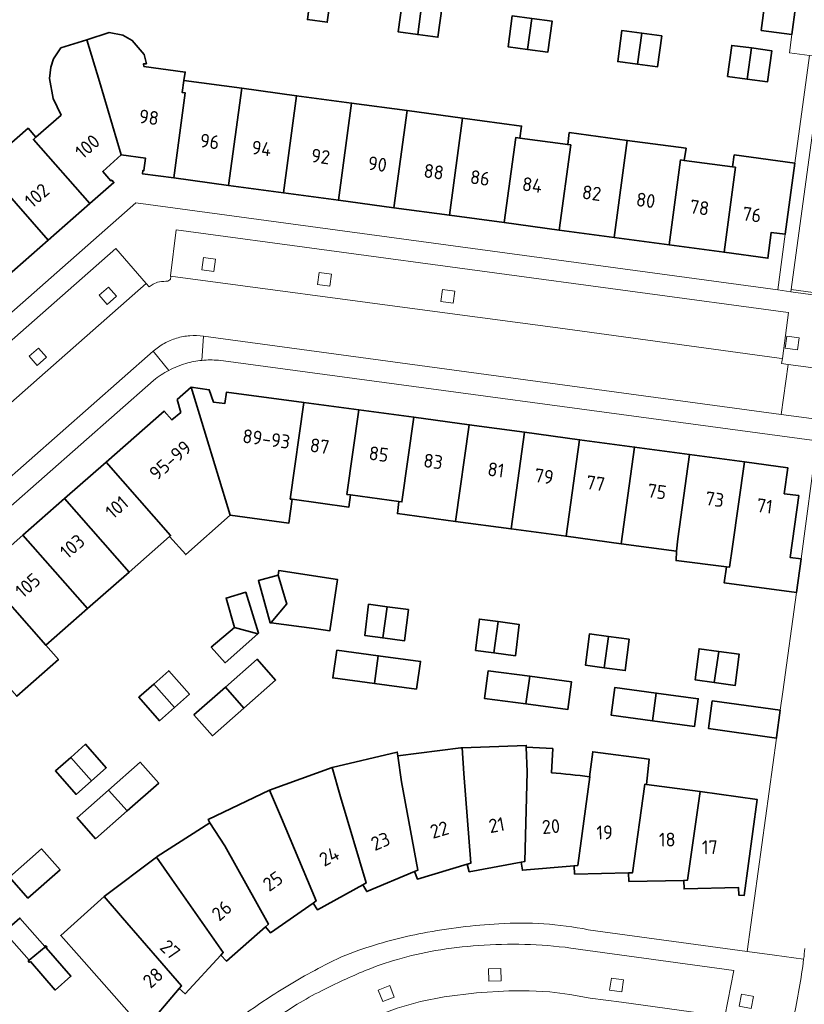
# Model space of a CAD drawing. Extents: x 150256 to 156914, y 461459 to 469481.
# Tile 553 of 656: x 154468 to 154545, y 467740 to 467836. Entities that reach past the tile are written whole.
import ezdxf
from ezdxf.enums import TextEntityAlignment as Align

# ---------------------------------------------------------------- set-up
doc = ezdxf.new("R2010")
doc.units = 0
doc.header["$LTSCALE"] = 0.75
for name, color, linetype, lineweight in [('B-RO-GR-GROENVOORZIENING-GV', 251, 'CONTINUOUS', 18), ('B-RO-IE-TERREINAFSCHEIDING_KUNSTMATIG_MUUR-G', 251, 'IE-TERREINAFSCHEIDING-KUNSTMATIG-DICHT', 18), ('B-RO-OG-BEBOUWING-GV', 6, 'CONTINUOUS', 35), ('B-RO-OG-BEBOUWING-T18', 1, 'CONTINUOUS', 18), ('B-RO-VH-VERHARDING_BETONSTRAATSTEEN-GV', 251, 'CONTINUOUS', 18), ('B-RO-VH-VERHARDING_TEGEL-GV', 251, 'CONTINUOUS', 18)]:
    doc.layers.add(name, color=color, linetype=linetype, lineweight=lineweight)
doc.styles.add('NLCS-ISO-M200-T18', font='NLCS-ISO.ttf', dxfattribs={"height": 360})
doc.linetypes.add('IE-TERREINAFSCHEIDING-KUNSTMATIG-DICHT', pattern='A,8,-1,[82,NLCS.SHX,S=0.75,R=90,X=0,Y=0],-1', length=10)

msp = doc.modelspace()

# ---------------------------------------------------------------- linework, layer by layer
at = {"layer": 'B-RO-GR-GROENVOORZIENING-GV'}
for points in [[(154485.952, 467811.407), (154487.141, 467811.245), (154487.301, 467812.436), (154486.113, 467812.595)], [(154485.952, 467811.407), (154487.141, 467811.245), (154487.301, 467812.436), (154486.113, 467812.595)], [(154497.243, 467809.95), (154498.432, 467809.788), (154498.592, 467810.979), (154497.403, 467811.138)], [(154497.243, 467809.95), (154498.432, 467809.788), (154498.592, 467810.979), (154497.403, 467811.138)], [(154475.951, 467808.924), (154476.74, 467808.021), (154477.644, 467808.813), (154476.853, 467809.714)], [(154475.951, 467808.924), (154476.74, 467808.021), (154477.644, 467808.813), (154476.853, 467809.714)], [(154509.25, 467808.295), (154510.439, 467808.134), (154510.599, 467809.325), (154509.41, 467809.484)], [(154509.25, 467808.295), (154510.439, 467808.134), (154510.599, 467809.325), (154509.41, 467809.484)], [(154542.797, 467803.748), (154543.986, 467803.586), (154544.147, 467804.778), (154542.958, 467804.936)], [(154542.797, 467803.748), (154543.986, 467803.586), (154544.147, 467804.778), (154542.958, 467804.936)], [(154469.132, 467802.986), (154469.921, 467802.083), (154470.825, 467802.875), (154470.034, 467803.776)], [(154469.132, 467802.986), (154469.921, 467802.083), (154470.825, 467802.875), (154470.034, 467803.776)], [(154515.128, 467742.115), (154515.101, 467743.315), (154513.9, 467743.286), (154513.929, 467742.088)], [(154515.128, 467742.115), (154515.101, 467743.315), (154513.9, 467743.286), (154513.929, 467742.088)], [(154526.874, 467741.032), (154527.049, 467742.219), (154525.86, 467742.393), (154525.688, 467741.206)], [(154526.874, 467741.032), (154527.049, 467742.219), (154525.86, 467742.393), (154525.688, 467741.206)], [(154504.712, 467740.542), (154504.266, 467741.656), (154503.151, 467741.208), (154503.599, 467740.096)], [(154504.712, 467740.542), (154504.266, 467741.656), (154503.151, 467741.208), (154503.599, 467740.096)], [(154539.464, 467739.412), (154539.711, 467740.586), (154539.605, 467740.608), (154538.535, 467740.832), (154538.291, 467739.658), (154538.298, 467739.657)], [(154539.464, 467739.412), (154539.711, 467740.586), (154539.605, 467740.608), (154538.535, 467740.832), (154538.291, 467739.658), (154538.298, 467739.657)]]:
    msp.add_lwpolyline(points, close=True, dxfattribs=at)
at = {"layer": 'B-RO-IE-TERREINAFSCHEIDING_KUNSTMATIG_MUUR-G'}
for points in [[(154577.988, 467797.167), (154576.389, 467804.775), (154575.349, 467804.916), (154543.355, 467809.245)], [(154577.988, 467797.167), (154576.389, 467804.775), (154575.349, 467804.916), (154543.355, 467809.245)], [(154600.493, 467794.378), (154578.163, 467797.401), (154576.573, 467804.972), (154543.384, 467809.463)], [(154600.493, 467794.378), (154578.163, 467797.401), (154576.573, 467804.972), (154543.384, 467809.463)]]:
    msp.add_lwpolyline(points, dxfattribs=at)
at = {"layer": 'B-RO-OG-BEBOUWING-GV'}
for points in [[(154496.651, 467838.797), (154496.248, 467835.774), (154498.182, 467835.512), (154498.59, 467838.535)], [(154496.651, 467838.797), (154496.248, 467835.774), (154498.182, 467835.512), (154498.59, 467838.535)], [(154506.991, 467834.322), (154507.399, 467837.345), (154505.497, 467837.602), (154505.089, 467834.579)], [(154506.991, 467834.322), (154507.399, 467837.345), (154505.497, 467837.602), (154505.089, 467834.579)], [(154507.399, 467837.345), (154506.991, 467834.322), (154508.964, 467834.056), (154509.372, 467837.079)], [(154507.399, 467837.345), (154506.991, 467834.322), (154508.964, 467834.056), (154509.372, 467837.079)], [(154543.784, 467837.002), (154540.801, 467837.404), (154540.451, 467834.727), (154543.434, 467834.325)], [(154543.784, 467837.002), (154540.801, 467837.404), (154540.451, 467834.727), (154543.434, 467834.325)], [(154518.114, 467835.898), (154516.2, 467836.157), (154515.792, 467833.134), (154517.698, 467832.876)], [(154518.114, 467835.898), (154516.2, 467836.157), (154515.792, 467833.134), (154517.698, 467832.876)], [(154517.698, 467832.876), (154519.676, 467832.609), (154520.084, 467835.632), (154518.114, 467835.898)], [(154517.698, 467832.876), (154519.676, 467832.609), (154520.084, 467835.632), (154518.114, 467835.898)], [(154483.217, 467820.343), (154484.337, 467828.635), (154484.028, 467828.676), (154484.215, 467829.839), (154484.341, 467830.666), (154480.314, 467831.207), (154480.287, 467831.477), (154480.557, 467831.477), (154480.341, 467832.369), (154479.179, 467833.748), (154478.26, 467834.261), (154476.936, 467834.505), (154474.768, 467833.82), (154475.976, 467829.754), (154478.113, 467822.585), (154480.479, 467822.265), (154480.316, 467821.057), (154480.207, 467821.072), (154480.164, 467820.755)], [(154483.217, 467820.343), (154484.337, 467828.635), (154484.028, 467828.676), (154484.215, 467829.839), (154484.341, 467830.666), (154480.314, 467831.207), (154480.287, 467831.477), (154480.557, 467831.477), (154480.341, 467832.369), (154479.179, 467833.748), (154478.26, 467834.261), (154476.936, 467834.505), (154474.768, 467833.82), (154475.976, 467829.754), (154478.113, 467822.585), (154480.479, 467822.265), (154480.316, 467821.057), (154480.207, 467821.072), (154480.164, 467820.755)], [(154528.816, 467834.452), (154526.882, 467834.714), (154526.474, 467831.691), (154528.408, 467831.43)], [(154528.816, 467834.452), (154526.882, 467834.714), (154526.474, 467831.691), (154528.408, 467831.43)], [(154528.408, 467831.43), (154530.349, 467831.167), (154530.757, 467834.19), (154528.816, 467834.452)], [(154528.408, 467831.43), (154530.349, 467831.167), (154530.757, 467834.19), (154528.816, 467834.452)], [(154478.113, 467822.585), (154475.976, 467829.754), (154474.768, 467833.82), (154472.233, 467833.019), (154471.503, 467831.938), (154471.26, 467831.155), (154471.124, 467830.047), (154471.475, 467828.073), (154472.253, 467826.48), (154469.793, 467824.317), (154469.557, 467824.109), (154475.058, 467817.843), (154477.399, 467819.899), (154477.187, 467820.138), (154477.105, 467820.066), (154476.307, 467820.966)], [(154478.113, 467822.585), (154475.976, 467829.754), (154474.768, 467833.82), (154472.233, 467833.019), (154471.503, 467831.938), (154471.26, 467831.155), (154471.124, 467830.047), (154471.475, 467828.073), (154472.253, 467826.48), (154469.793, 467824.317), (154469.557, 467824.109), (154475.058, 467817.843), (154477.399, 467819.899), (154477.187, 467820.138), (154477.105, 467820.066), (154476.307, 467820.966)], [(154539.089, 467829.987), (154539.498, 467833.015), (154537.585, 467833.268), (154537.177, 467830.245)], [(154539.089, 467829.987), (154539.498, 467833.015), (154537.585, 467833.268), (154537.177, 467830.245)], [(154539.498, 467833.015), (154539.089, 467829.987), (154541.071, 467829.719), (154541.479, 467832.742)], [(154539.498, 467833.015), (154539.089, 467829.987), (154541.071, 467829.719), (154541.479, 467832.742)], [(154483.217, 467820.343), (154488.568, 467819.62), (154489.845, 467829.079), (154484.215, 467829.839), (154484.028, 467828.676), (154484.337, 467828.635)], [(154483.217, 467820.343), (154488.568, 467819.62), (154489.845, 467829.079), (154484.215, 467829.839), (154484.028, 467828.676), (154484.337, 467828.635)], [(154493.919, 467818.898), (154495.196, 467828.357), (154489.845, 467829.079), (154488.568, 467819.62)], [(154493.919, 467818.898), (154495.196, 467828.357), (154489.845, 467829.079), (154488.568, 467819.62)], [(154499.271, 467818.175), (154500.548, 467827.635), (154495.196, 467828.357), (154493.919, 467818.898)], [(154499.271, 467818.175), (154500.548, 467827.635), (154495.196, 467828.357), (154493.919, 467818.898)], [(154505.949, 467826.906), (154500.548, 467827.635), (154499.271, 467818.175), (154504.672, 467817.446)], [(154505.949, 467826.906), (154500.548, 467827.635), (154499.271, 467818.175), (154504.672, 467817.446)], [(154510.073, 467816.716), (154511.35, 467826.177), (154505.949, 467826.906), (154504.672, 467817.446)], [(154510.073, 467816.716), (154511.35, 467826.177), (154505.949, 467826.906), (154504.672, 467817.446)], [(154511.35, 467826.177), (154510.073, 467816.716), (154515.424, 467815.994), (154516.543, 467824.278), (154516.946, 467824.224), (154517.112, 467825.4)], [(154511.35, 467826.177), (154510.073, 467816.716), (154515.424, 467815.994), (154516.543, 467824.278), (154516.946, 467824.224), (154517.112, 467825.4)], [(154471.001, 467814.279), (154475.058, 467817.843), (154469.557, 467824.109), (154469.793, 467824.317), (154469.037, 467825.185), (154464.733, 467821.418)], [(154471.001, 467814.279), (154475.058, 467817.843), (154469.557, 467824.109), (154469.793, 467824.317), (154469.037, 467825.185), (154464.733, 467821.418)], [(154520.776, 467815.271), (154521.896, 467823.563), (154521.614, 467823.6), (154516.946, 467824.224), (154516.543, 467824.278), (154515.424, 467815.994)], [(154520.776, 467815.271), (154521.896, 467823.563), (154521.614, 467823.6), (154516.946, 467824.224), (154516.543, 467824.278), (154515.424, 467815.994)], [(154526.127, 467814.548), (154527.405, 467824.005), (154521.761, 467824.766), (154521.614, 467823.6), (154521.896, 467823.563), (154520.776, 467815.271)], [(154526.127, 467814.548), (154527.405, 467824.005), (154521.761, 467824.766), (154521.614, 467823.6), (154521.896, 467823.563), (154520.776, 467815.271)], [(154531.479, 467813.826), (154532.596, 467822.102), (154532.95, 467822.055), (154533.131, 467823.234), (154527.405, 467824.005), (154526.127, 467814.548)], [(154531.479, 467813.826), (154532.596, 467822.102), (154532.95, 467822.055), (154533.131, 467823.234), (154527.405, 467824.005), (154526.127, 467814.548)], [(154537.658, 467821.434), (154537.949, 467821.396), (154536.83, 467813.103), (154541.11, 467812.525), (154541.418, 467815.031), (154542.798, 467814.863), (154543.74, 467821.786), (154543.734, 467821.787), (154537.824, 467822.595)], [(154537.658, 467821.434), (154537.949, 467821.396), (154536.83, 467813.103), (154541.11, 467812.525), (154541.418, 467815.031), (154542.798, 467814.863), (154543.74, 467821.786), (154543.734, 467821.787), (154537.824, 467822.595)], [(154471.001, 467814.279), (154464.733, 467821.418), (154460.432, 467817.655), (154461.199, 467816.772), (154461.44, 467816.984), (154466.943, 467810.715)], [(154471.001, 467814.279), (154464.733, 467821.418), (154460.432, 467817.655), (154461.199, 467816.772), (154461.44, 467816.984), (154466.943, 467810.715)], [(154531.479, 467813.826), (154536.83, 467813.103), (154537.949, 467821.396), (154537.658, 467821.434), (154532.95, 467822.055), (154532.596, 467822.102)], [(154531.479, 467813.826), (154536.83, 467813.103), (154537.949, 467821.396), (154537.658, 467821.434), (154532.95, 467822.055), (154532.596, 467822.102)], [(154488.705, 467787.477), (154484.915, 467799.948), (154483.556, 467798.754), (154483.913, 467797.502), (154483.052, 467796.767), (154482.286, 467797.638), (154476.629, 467792.666), (154482.918, 467785.503), (154482.806, 467785.404), (154484.39, 467783.652)], [(154488.705, 467787.477), (154484.915, 467799.948), (154483.556, 467798.754), (154483.913, 467797.502), (154483.052, 467796.767), (154482.286, 467797.638), (154476.629, 467792.666), (154482.918, 467785.503), (154482.806, 467785.404), (154484.39, 467783.652)], [(154495.897, 467798.467), (154488.364, 467799.483), (154488.214, 467798.373), (154487.092, 467798.51), (154486.679, 467799.71), (154484.915, 467799.948), (154488.705, 467787.477), (154494.428, 467786.695), (154494.746, 467789.034), (154494.578, 467789.057)], [(154495.897, 467798.467), (154488.364, 467799.483), (154488.214, 467798.373), (154487.092, 467798.51), (154486.679, 467799.71), (154484.915, 467799.948), (154488.705, 467787.477), (154494.428, 467786.695), (154494.746, 467789.034), (154494.578, 467789.057)], [(154500.448, 467789.465), (154500.091, 467789.514), (154501.238, 467797.747), (154495.897, 467798.467), (154494.578, 467789.057), (154494.746, 467789.034), (154500.281, 467788.271)], [(154500.448, 467789.465), (154500.091, 467789.514), (154501.238, 467797.747), (154495.897, 467798.467), (154494.578, 467789.057), (154494.746, 467789.034), (154500.281, 467788.271)], [(154506.603, 467797.024), (154501.238, 467797.747), (154500.091, 467789.514), (154500.448, 467789.465), (154505.156, 467788.82), (154505.446, 467788.78)], [(154506.603, 467797.024), (154501.238, 467797.747), (154500.091, 467789.514), (154500.448, 467789.465), (154505.156, 467788.82), (154505.446, 467788.78)], [(154510.684, 467786.883), (154512.004, 467796.295), (154506.603, 467797.024), (154505.446, 467788.78), (154505.156, 467788.82), (154505.018, 467787.649)], [(154510.684, 467786.883), (154512.004, 467796.295), (154506.603, 467797.024), (154505.446, 467788.78), (154505.156, 467788.82), (154505.018, 467787.649)], [(154510.684, 467786.883), (154516.086, 467786.153), (154517.406, 467795.567), (154512.004, 467796.295)], [(154510.684, 467786.883), (154516.086, 467786.153), (154517.406, 467795.567), (154512.004, 467796.295)], [(154517.406, 467795.567), (154516.086, 467786.153), (154521.437, 467785.43), (154522.757, 467794.845)], [(154517.406, 467795.567), (154516.086, 467786.153), (154521.437, 467785.43), (154522.757, 467794.845)], [(154522.757, 467794.845), (154521.437, 467785.43), (154526.814, 467784.703), (154528.114, 467794.123)], [(154522.757, 467794.845), (154521.437, 467785.43), (154526.814, 467784.703), (154528.114, 467794.123)], [(154528.114, 467794.123), (154526.814, 467784.703), (154532.216, 467783.972), (154532.319, 467785.169), (154533.463, 467793.402)], [(154528.114, 467794.123), (154526.814, 467784.703), (154532.216, 467783.972), (154532.319, 467785.169), (154533.463, 467793.402)], [(154482.806, 467785.404), (154482.918, 467785.503), (154476.629, 467792.666), (154472.573, 467789.101), (154478.872, 467781.946)], [(154482.806, 467785.404), (154482.918, 467785.503), (154476.629, 467792.666), (154472.573, 467789.101), (154478.872, 467781.946)], [(154537.06, 467782.472), (154537.381, 467782.432), (154537.656, 467784.445), (154538.811, 467792.681), (154533.463, 467793.402), (154532.319, 467785.169), (154532.216, 467783.972), (154532.16, 467783.072)], [(154537.06, 467782.472), (154537.381, 467782.432), (154537.656, 467784.445), (154538.811, 467792.681), (154533.463, 467793.402), (154532.319, 467785.169), (154532.216, 467783.972), (154532.16, 467783.072)], [(154538.811, 467792.681), (154537.656, 467784.445), (154537.381, 467782.432), (154537.06, 467782.472), (154536.846, 467780.895), (154543.882, 467779.942), (154544.343, 467783.229), (154543.264, 467783.381), (154544.107, 467789.392), (154542.7, 467789.583), (154543.042, 467792.11)], [(154538.811, 467792.681), (154537.656, 467784.445), (154537.381, 467782.432), (154537.06, 467782.472), (154536.846, 467780.895), (154543.882, 467779.942), (154544.343, 467783.229), (154543.264, 467783.381), (154544.107, 467789.392), (154542.7, 467789.583), (154543.042, 467792.11)], [(154468.517, 467785.536), (154474.817, 467778.381), (154478.872, 467781.946), (154472.573, 467789.101)], [(154468.517, 467785.536), (154474.817, 467778.381), (154478.872, 467781.946), (154472.573, 467789.101)], [(154474.817, 467778.381), (154468.517, 467785.536), (154464.461, 467781.971), (154470.761, 467774.816)], [(154474.817, 467778.381), (154468.517, 467785.536), (154464.461, 467781.971), (154470.761, 467774.816)], [(154494.246, 467778.84), (154492.706, 467777.02), (154492.714, 467776.987), (154496.888, 467776.44), (154498.42, 467776.212), (154499.166, 467781.235), (154493.453, 467782.084), (154493.388, 467781.65), (154494.125, 467779.24)], [(154494.246, 467778.84), (154492.706, 467777.02), (154492.714, 467776.987), (154496.888, 467776.44), (154498.42, 467776.212), (154499.166, 467781.235), (154493.453, 467782.084), (154493.388, 467781.65), (154494.125, 467779.24)], [(154470.761, 467774.816), (154464.461, 467781.971), (154460.406, 467778.407), (154466.704, 467771.25), (154467.934, 467769.852), (154471.989, 467773.422)], [(154470.761, 467774.816), (154464.461, 467781.971), (154460.406, 467778.407), (154466.704, 467771.25), (154467.934, 467769.852), (154471.989, 467773.422)], [(154492.714, 467776.987), (154492.706, 467777.02), (154494.246, 467778.84), (154494.125, 467779.24), (154493.388, 467781.65), (154491.465, 467781.117), (154492.632, 467776.998)], [(154492.714, 467776.987), (154492.706, 467777.02), (154494.246, 467778.84), (154494.125, 467779.24), (154493.388, 467781.65), (154491.465, 467781.117), (154492.632, 467776.998)], [(154491.408, 467775.929), (154491.482, 467775.994), (154490.242, 467779.983), (154488.317, 467779.409), (154489.151, 467776.534)], [(154491.408, 467775.929), (154491.482, 467775.994), (154490.242, 467779.983), (154488.317, 467779.409), (154489.151, 467776.534)], [(154503.586, 467775.537), (154504.013, 467778.574), (154502.201, 467778.818), (154501.827, 467775.774)], [(154503.586, 467775.537), (154504.013, 467778.574), (154502.201, 467778.818), (154501.827, 467775.774)], [(154504.013, 467778.574), (154503.586, 467775.537), (154505.712, 467775.25), (154506.086, 467778.294)], [(154504.013, 467778.574), (154503.586, 467775.537), (154505.712, 467775.25), (154506.086, 467778.294)], [(154514.819, 467777.116), (154513.004, 467777.361), (154512.63, 467774.316), (154514.393, 467774.078)], [(154514.819, 467777.116), (154513.004, 467777.361), (154512.63, 467774.316), (154514.393, 467774.078)], [(154489.151, 467776.534), (154486.871, 467774.622), (154488.224, 467773.105), (154491.408, 467775.929)], [(154489.151, 467776.534), (154486.871, 467774.622), (154488.224, 467773.105), (154491.408, 467775.929)], [(154514.393, 467774.078), (154516.515, 467773.792), (154516.889, 467776.837), (154514.819, 467777.116)], [(154514.393, 467774.078), (154516.515, 467773.792), (154516.889, 467776.837), (154514.819, 467777.116)], [(154525.567, 467775.666), (154523.718, 467775.916), (154523.344, 467772.871), (154525.147, 467772.628)], [(154525.567, 467775.666), (154523.718, 467775.916), (154523.344, 467772.871), (154525.147, 467772.628)], [(154525.567, 467775.666), (154525.147, 467772.628), (154527.209, 467772.35), (154527.583, 467775.394)], [(154525.567, 467775.666), (154525.147, 467772.628), (154527.209, 467772.35), (154527.583, 467775.394)], [(154536.324, 467774.216), (154534.402, 467774.474), (154534.028, 467771.43), (154535.874, 467771.181)], [(154536.324, 467774.216), (154534.402, 467774.474), (154534.028, 467771.43), (154535.874, 467771.181)], [(154488.255, 467770.727), (154490.051, 467768.697), (154493.144, 467771.423), (154491.352, 467773.456)], [(154488.255, 467770.727), (154490.051, 467768.697), (154493.144, 467771.423), (154491.352, 467773.456)], [(154502.777, 467771.088), (154503.149, 467773.796), (154499.112, 467774.336), (154498.716, 467771.634)], [(154502.777, 467771.088), (154503.149, 467773.796), (154499.112, 467774.336), (154498.716, 467771.634)], [(154502.777, 467771.088), (154506.87, 467770.544), (154507.266, 467773.246), (154503.149, 467773.796)], [(154502.777, 467771.088), (154506.87, 467770.544), (154507.266, 467773.246), (154503.149, 467773.796)], [(154535.874, 467771.181), (154537.917, 467770.905), (154538.291, 467773.949), (154536.324, 467774.216)], [(154535.874, 467771.181), (154537.917, 467770.905), (154538.291, 467773.949), (154536.324, 467774.216)], [(154481.28, 467771.04), (154483.294, 467768.753), (154484.756, 467770.044), (154482.739, 467772.328)], [(154481.28, 467771.04), (154483.294, 467768.753), (154484.756, 467770.044), (154482.739, 467772.328)], [(154517.904, 467771.796), (154513.87, 467772.336), (154513.492, 467769.642), (154517.533, 467769.101)], [(154517.904, 467771.796), (154513.87, 467772.336), (154513.492, 467769.642), (154517.533, 467769.101)], [(154517.904, 467771.796), (154517.533, 467769.101), (154521.61, 467768.555), (154521.988, 467771.25)], [(154517.904, 467771.796), (154517.533, 467769.101), (154521.61, 467768.555), (154521.988, 467771.25)], [(154481.28, 467771.04), (154479.816, 467769.747), (154481.832, 467767.463), (154483.294, 467768.753)], [(154481.28, 467771.04), (154479.816, 467769.747), (154481.832, 467767.463), (154483.294, 467768.753)], [(154488.255, 467770.727), (154485.193, 467768.03), (154486.985, 467765.997), (154490.051, 467768.697)], [(154488.255, 467770.727), (154485.193, 467768.03), (154486.985, 467765.997), (154490.051, 467768.697)], [(154529.875, 467767.464), (154530.236, 467770.15), (154526.191, 467770.694), (154525.829, 467768.008)], [(154529.875, 467767.464), (154530.236, 467770.15), (154526.191, 467770.694), (154525.829, 467768.008)], [(154530.236, 467770.15), (154529.875, 467767.464), (154533.966, 467766.913), (154534.328, 467769.599)], [(154530.236, 467770.15), (154529.875, 467767.464), (154533.966, 467766.913), (154534.328, 467769.599)], [(154542.314, 467768.499), (154535.679, 467769.392), (154535.327, 467766.689), (154541.948, 467765.769), (154541.955, 467765.818)], [(154542.314, 467768.499), (154535.679, 467769.392), (154535.327, 467766.689), (154541.948, 467765.769), (154541.955, 467765.818)], [(154475.195, 467761.603), (154476.649, 467762.887), (154474.636, 467765.176), (154473.181, 467763.892)], [(154475.195, 467761.603), (154476.649, 467762.887), (154474.636, 467765.176), (154473.181, 467763.892)], [(154511.806, 467753.472), (154512.151, 467753.575), (154511.497, 467762.323), (154511.311, 467764.815), (154511.184, 467764.81), (154505.048, 467764.027), (154505.414, 467761.507), (154507.005, 467752.913), (154506.673, 467752.773), (154506.958, 467752.026)], [(154511.806, 467753.472), (154512.151, 467753.575), (154511.497, 467762.323), (154511.311, 467764.815), (154511.184, 467764.81), (154505.048, 467764.027), (154505.414, 467761.507), (154507.005, 467752.913), (154506.673, 467752.773), (154506.958, 467752.026)], [(154517.059, 467753.677), (154517.413, 467753.743), (154517.646, 467762.488), (154517.562, 467764.89), (154517.562, 467765.052), (154511.311, 467764.815), (154511.497, 467762.323), (154512.151, 467753.575), (154511.806, 467753.472), (154512.017, 467752.74)], [(154517.059, 467753.677), (154517.413, 467753.743), (154517.646, 467762.488), (154517.562, 467764.89), (154517.562, 467765.052), (154511.311, 467764.815), (154511.497, 467762.323), (154512.151, 467753.575), (154511.806, 467753.472), (154512.017, 467752.74)], [(154473.181, 467763.892), (154471.69, 467762.576), (154473.703, 467760.286), (154475.195, 467761.603)], [(154473.181, 467763.892), (154471.69, 467762.576), (154473.703, 467760.286), (154475.195, 467761.603)], [(154506.673, 467752.773), (154507.005, 467752.913), (154505.414, 467761.507), (154505.048, 467764.027), (154504.994, 467764.406), (154498.643, 467762.893), (154499.469, 467760.052), (154501.972, 467751.662), (154501.657, 467751.488), (154502.018, 467750.809)], [(154506.673, 467752.773), (154507.005, 467752.913), (154505.414, 467761.507), (154505.048, 467764.027), (154504.994, 467764.406), (154498.643, 467762.893), (154499.469, 467760.052), (154501.972, 467751.662), (154501.657, 467751.488), (154502.018, 467750.809)], [(154529.263, 467761.258), (154529.535, 467763.73), (154524.049, 467764.433), (154523.726, 467762.004), (154523.77, 467761.999), (154522.589, 467753.367), (154522.23, 467753.336), (154522.266, 467752.521), (154527.54, 467752.627), (154527.9, 467752.634), (154529.131, 467761.275)], [(154529.263, 467761.258), (154529.535, 467763.73), (154524.049, 467764.433), (154523.726, 467762.004), (154523.77, 467761.999), (154522.589, 467753.367), (154522.23, 467753.336), (154522.266, 467752.521), (154527.54, 467752.627), (154527.9, 467752.634), (154529.131, 467761.275)], [(154478.669, 467758.669), (154481.756, 467761.385), (154479.966, 467763.419), (154476.873, 467760.698)], [(154478.669, 467758.669), (154481.756, 467761.385), (154479.966, 467763.419), (154476.873, 467760.698)], [(154496.8, 467749.698), (154497.226, 467749.046), (154501.657, 467751.488), (154501.972, 467751.662), (154499.469, 467760.052), (154498.643, 467762.893), (154492.561, 467760.705), (154493.704, 467757.968), (154497.094, 467749.905)], [(154496.8, 467749.698), (154497.226, 467749.046), (154501.657, 467751.488), (154501.972, 467751.662), (154499.469, 467760.052), (154498.643, 467762.893), (154492.561, 467760.705), (154493.704, 467757.968), (154497.094, 467749.905)], [(154532.911, 467751.908), (154533.271, 467751.914), (154534.492, 467760.552), (154529.263, 467761.258), (154529.131, 467761.275), (154527.9, 467752.634), (154527.54, 467752.627), (154527.569, 467751.813)], [(154532.911, 467751.908), (154533.271, 467751.914), (154534.492, 467760.552), (154529.263, 467761.258), (154529.131, 467761.275), (154527.9, 467752.634), (154527.54, 467752.627), (154527.569, 467751.813)], [(154476.873, 467760.698), (154473.81, 467758.003), (154475.6, 467755.969), (154478.669, 467758.669)], [(154476.873, 467760.698), (154473.81, 467758.003), (154475.6, 467755.969), (154478.669, 467758.669)], [(154486.75, 467757.517), (154488.207, 467755.286), (154492.439, 467747.631), (154492.169, 467747.393), (154492.66, 467746.782), (154496.8, 467749.698), (154497.094, 467749.905), (154493.704, 467757.968), (154492.561, 467760.705), (154486.588, 467757.841)], [(154486.75, 467757.517), (154488.207, 467755.286), (154492.439, 467747.631), (154492.169, 467747.393), (154492.66, 467746.782), (154496.8, 467749.698), (154497.094, 467749.905), (154493.704, 467757.968), (154492.561, 467760.705), (154486.588, 467757.841)], [(154534.492, 467760.552), (154533.271, 467751.914), (154532.911, 467751.908), (154532.941, 467751.08), (154538.256, 467751.196), (154538.28, 467750.456), (154538.801, 467750.448), (154540.054, 467759.802)], [(154534.492, 467760.552), (154533.271, 467751.914), (154532.911, 467751.908), (154532.941, 467751.08), (154538.256, 467751.196), (154538.28, 467750.456), (154538.801, 467750.448), (154540.054, 467759.802)], [(154492.169, 467747.393), (154492.439, 467747.631), (154488.207, 467755.286), (154486.75, 467757.517), (154481.614, 467754.248), (154481.527, 467754.182), (154483.032, 467752.034), (154488.045, 467744.879), (154487.802, 467744.614), (154488.363, 467744.042)], [(154492.169, 467747.393), (154492.439, 467747.631), (154488.207, 467755.286), (154486.75, 467757.517), (154481.614, 467754.248), (154481.527, 467754.182), (154483.032, 467752.034), (154488.045, 467744.879), (154487.802, 467744.614), (154488.363, 467744.042)], [(154467.209, 467752.21), (154469.008, 467750.183), (154472.151, 467752.937), (154470.352, 467754.964)], [(154467.209, 467752.21), (154469.008, 467750.183), (154472.151, 467752.937), (154470.352, 467754.964)], [(154487.802, 467744.614), (154488.045, 467744.879), (154483.032, 467752.034), (154481.527, 467754.182), (154476.451, 467750.33), (154478.234, 467748.248), (154483.975, 467741.635), (154483.743, 467741.36), (154484.351, 467740.854)], [(154487.802, 467744.614), (154488.045, 467744.879), (154483.032, 467752.034), (154481.527, 467754.182), (154476.451, 467750.33), (154478.234, 467748.248), (154483.975, 467741.635), (154483.743, 467741.36), (154484.351, 467740.854)], [(154476.451, 467750.33), (154472.207, 467746.546), (154474.006, 467744.513), (154480.351, 467737.346), (154483.743, 467741.36), (154483.975, 467741.635), (154478.234, 467748.248)], [(154476.451, 467750.33), (154472.207, 467746.546), (154474.006, 467744.513), (154480.351, 467737.346), (154483.743, 467741.36), (154483.975, 467741.635), (154478.234, 467748.248)], [(154469.126, 467744.136), (154470.78, 467745.503), (154470.737, 467745.551), (154470.654, 467745.478), (154468.229, 467748.239), (154466.701, 467746.897)], [(154469.126, 467744.136), (154470.78, 467745.503), (154470.737, 467745.551), (154470.654, 467745.478), (154468.229, 467748.239), (154466.701, 467746.897)], [(154470.78, 467745.503), (154469.126, 467744.136), (154469.043, 467744.063), (154469.175, 467743.913), (154469.258, 467743.986), (154471.684, 467741.225), (154473.211, 467742.567), (154470.786, 467745.328), (154470.869, 467745.401)], [(154470.78, 467745.503), (154469.126, 467744.136), (154469.043, 467744.063), (154469.175, 467743.913), (154469.258, 467743.986), (154471.684, 467741.225), (154473.211, 467742.567), (154470.786, 467745.328), (154470.869, 467745.401)]]:
    msp.add_lwpolyline(points, close=True, dxfattribs=at)
for points in [[(154520.019, 467762.376), (154520.14, 467764.749), (154517.562, 467764.89), (154517.646, 467762.488), (154517.413, 467753.743), (154517.059, 467753.677), (154517.186, 467752.9), (154522.23, 467753.336)], [(154520.019, 467762.376), (154520.14, 467764.749), (154517.562, 467764.89), (154517.646, 467762.488), (154517.413, 467753.743), (154517.059, 467753.677), (154517.186, 467752.9), (154522.23, 467753.336)], [(154522.23, 467753.336), (154522.589, 467753.367), (154523.77, 467761.999), (154523.726, 467762.004)], [(154522.23, 467753.336), (154522.589, 467753.367), (154523.77, 467761.999), (154523.726, 467762.004)]]:
    msp.add_lwpolyline(points, dxfattribs=at)
msp.add_lwpolyline([(154523.726, 467762.004, 0.016746), (154520.019, 467762.376)], format="xyb", dxfattribs=at)
msp.add_lwpolyline([(154523.726, 467762.004, 0.016746), (154520.019, 467762.376)], format="xyb", dxfattribs=at)
at = {"layer": 'B-RO-VH-VERHARDING_BETONSTRAATSTEEN-GV'}
for points in [[(154481.846, 467810.215), (154481.639, 467810.177), (154481.211, 467809.988), (154480.815, 467809.738), (154480.548, 467810.05), (154470.149, 467800.911), (154451.114, 467784.124), (154445.256, 467778.968), (154444.376, 467778.213), (154447.955, 467774.163), (154481.228, 467803.466)], [(154481.846, 467810.215), (154481.639, 467810.177), (154481.211, 467809.988), (154480.815, 467809.738), (154480.548, 467810.05), (154470.149, 467800.911), (154451.114, 467784.124), (154445.256, 467778.968), (154444.376, 467778.213), (154447.955, 467774.163), (154481.228, 467803.466)], [(154486.108, 467804.927), (154542.394, 467797.308), (154543.072, 467802.177), (154542.446, 467802.263), (154542.544, 467802.768), (154542.212, 467802.795), (154520.634, 467805.733), (154508.674, 467807.324), (154482.92, 467810.788)], [(154486.108, 467804.927), (154542.394, 467797.308), (154543.072, 467802.177), (154542.446, 467802.263), (154542.544, 467802.768), (154542.212, 467802.795), (154520.634, 467805.733), (154508.674, 467807.324), (154482.92, 467810.788)], [(154485.969, 467802.576), (154486.108, 467804.927)], [(154485.969, 467802.576), (154486.108, 467804.927)], [(154481.228, 467803.466), (154482.759, 467801.602)], [(154481.228, 467803.466), (154482.759, 467801.602)], [(154536.909, 467738.646), (154526.834, 467740.039), (154523.781, 467740.435), (154521.821, 467740.799), (154519.847, 467741.039), (154517.861, 467741.159), (154515.87, 467741.155), (154512.714, 467740.959), (154509.576, 467740.568), (154507.256, 467740.106), (154504.981, 467739.457)], [(154536.909, 467738.646), (154526.834, 467740.039), (154523.781, 467740.435), (154521.821, 467740.799), (154519.847, 467741.039), (154517.861, 467741.159), (154515.87, 467741.155), (154512.714, 467740.959), (154509.576, 467740.568), (154507.256, 467740.106), (154504.981, 467739.457)]]:
    msp.add_lwpolyline(points, dxfattribs=at)
for points in [[(154482.643, 467810.298, 0.031419), (154481.846, 467810.215)], [(154482.643, 467810.298, 0.031419), (154481.846, 467810.215)], [(154482.852, 467810.415, -0.166255), (154482.643, 467810.298)], [(154482.852, 467810.415, -0.166255), (154482.643, 467810.298)], [(154482.915, 467810.552, -0.169057), (154482.852, 467810.415)], [(154482.915, 467810.552, -0.169057), (154482.852, 467810.415)], [(154482.92, 467810.788, -0.139769), (154482.915, 467810.552)], [(154482.92, 467810.788, -0.139769), (154482.915, 467810.552)], [(154482.295, 467804.223, 0.053669), (154481.228, 467803.466)], [(154481.228, 467803.466, -0.053669), (154482.295, 467804.223)], [(154482.295, 467804.223, 0.053669), (154481.228, 467803.466)], [(154481.228, 467803.466, -0.053669), (154482.295, 467804.223)], [(154483.501, 467804.733, 0.05616), (154482.295, 467804.223)], [(154482.295, 467804.223, -0.05616), (154483.501, 467804.733)], [(154483.501, 467804.733, 0.05616), (154482.295, 467804.223)], [(154482.295, 467804.223, -0.05616), (154483.501, 467804.733)], [(154484.793, 467804.972, 0.055073), (154483.501, 467804.733)], [(154483.501, 467804.733, -0.055073), (154484.793, 467804.972)], [(154484.793, 467804.972, 0.055073), (154483.501, 467804.733)], [(154483.501, 467804.733, -0.055073), (154484.793, 467804.972)], [(154486.108, 467804.927, 0.055526), (154484.793, 467804.972)], [(154484.793, 467804.972, -0.055526), (154486.108, 467804.927)], [(154486.108, 467804.927, 0.055526), (154484.793, 467804.972)], [(154484.793, 467804.972, -0.055526), (154486.108, 467804.927)], [(154482.759, 467801.602, -0.048387), (154484.391, 467802.265)], [(154482.759, 467801.602, -0.048387), (154484.391, 467802.265)], [(154484.391, 467802.265, -0.050115), (154485.969, 467802.576)], [(154484.391, 467802.265, -0.050115), (154485.969, 467802.576)]]:
    msp.add_lwpolyline(points, format="xyb", dxfattribs=at)
msp.add_lwpolyline([(154542.394, 467797.308), (154548.038, 467796.544), (154548.727, 467801.402), (154547.429, 467801.58), (154544.323, 467802.006), (154543.072, 467802.177)], close=True, dxfattribs=at)
msp.add_lwpolyline([(154542.394, 467797.308), (154548.038, 467796.544), (154548.727, 467801.402), (154547.429, 467801.58), (154544.323, 467802.006), (154543.072, 467802.177)], close=True, dxfattribs=at)
at = {"layer": 'B-RO-VH-VERHARDING_TEGEL-GV'}
for points in [[(154546.472, 467832.11), (154550.556, 467862.063), (154547.816, 467862.426), (154547.303, 467862.495), (154546.431, 467856.133), (154545.528, 467849.545), (154543.784, 467837.002), (154543.434, 467834.325), (154543.201, 467832.545), (154545.158, 467832.285)], [(154546.472, 467832.11), (154550.556, 467862.063), (154547.816, 467862.426), (154547.303, 467862.495), (154546.431, 467856.133), (154545.528, 467849.545), (154543.784, 467837.002), (154543.434, 467834.325), (154543.201, 467832.545), (154545.158, 467832.285)], [(154543.734, 467821.787), (154543.74, 467821.786), (154542.798, 467814.863), (154542.067, 467809.444), (154543.355, 467809.245), (154543.384, 467809.463), (154546.472, 467832.11), (154545.158, 467832.285)], [(154543.734, 467821.787), (154543.74, 467821.786), (154542.798, 467814.863), (154542.067, 467809.444), (154543.355, 467809.245), (154543.384, 467809.463), (154546.472, 467832.11), (154545.158, 467832.285)], [(154543.082, 467807.245), (154483.451, 467815.281), (154482.909, 467810.823), (154482.92, 467810.788), (154508.674, 467807.324), (154520.634, 467805.733), (154542.212, 467802.795), (154542.544, 467802.768), (154543.124, 467807.239)], [(154543.082, 467807.245), (154483.451, 467815.281), (154482.909, 467810.823), (154482.92, 467810.788), (154508.674, 467807.324), (154520.634, 467805.733), (154542.212, 467802.795), (154542.544, 467802.768), (154543.124, 467807.239)], [(154480.548, 467810.05), (154477.57, 467813.477), (154441.197, 467781.438), (154444.195, 467778.058), (154444.376, 467778.213), (154445.256, 467778.968), (154451.114, 467784.124), (154470.149, 467800.911)], [(154480.548, 467810.05), (154477.57, 467813.477), (154441.197, 467781.438), (154444.195, 467778.058), (154444.376, 467778.213), (154445.256, 467778.968), (154451.114, 467784.124), (154470.149, 467800.911)], [(154485.952, 467811.407), (154486.113, 467812.595), (154487.301, 467812.436), (154487.141, 467811.245)], [(154485.952, 467811.407), (154486.113, 467812.595), (154487.301, 467812.436), (154487.141, 467811.245)], [(154497.243, 467809.95), (154497.403, 467811.138), (154498.592, 467810.979), (154498.432, 467809.788)], [(154497.243, 467809.95), (154497.403, 467811.138), (154498.592, 467810.979), (154498.432, 467809.788)], [(154475.951, 467808.924), (154476.853, 467809.714), (154477.644, 467808.813), (154476.74, 467808.021)], [(154475.951, 467808.924), (154476.853, 467809.714), (154477.644, 467808.813), (154476.74, 467808.021)], [(154509.25, 467808.295), (154509.41, 467809.484), (154510.599, 467809.325), (154510.439, 467808.134)], [(154509.25, 467808.295), (154509.41, 467809.484), (154510.599, 467809.325), (154510.439, 467808.134)], [(154542.797, 467803.748), (154542.958, 467804.936), (154544.147, 467804.778), (154543.986, 467803.586)], [(154542.797, 467803.748), (154542.958, 467804.936), (154544.147, 467804.778), (154543.986, 467803.586)], [(154469.132, 467802.986), (154470.034, 467803.776), (154470.825, 467802.875), (154469.921, 467802.083)], [(154469.132, 467802.986), (154470.034, 467803.776), (154470.825, 467802.875), (154469.921, 467802.083)], [(154515.128, 467742.115), (154513.929, 467742.088), (154513.9, 467743.286), (154515.101, 467743.315)], [(154515.128, 467742.115), (154513.929, 467742.088), (154513.9, 467743.286), (154515.101, 467743.315)], [(154526.874, 467741.032), (154525.688, 467741.206), (154525.86, 467742.393), (154527.049, 467742.219)], [(154526.874, 467741.032), (154525.688, 467741.206), (154525.86, 467742.393), (154527.049, 467742.219)], [(154504.712, 467740.542), (154503.599, 467740.096), (154503.151, 467741.208), (154504.266, 467741.656)], [(154504.712, 467740.542), (154503.599, 467740.096), (154503.151, 467741.208), (154504.266, 467741.656)], [(154539.605, 467740.608), (154539.711, 467740.586), (154539.464, 467739.412), (154538.298, 467739.657), (154538.291, 467739.658), (154538.535, 467740.832)], [(154539.605, 467740.608), (154539.711, 467740.586), (154539.464, 467739.412), (154538.298, 467739.657), (154538.291, 467739.658), (154538.535, 467740.832)]]:
    msp.add_lwpolyline(points, close=True, dxfattribs=at)
for points in [[(154482.92, 467810.788), (154482.909, 467810.823), (154483.451, 467815.281), (154543.082, 467807.245), (154543.124, 467807.239), (154542.544, 467802.768), (154542.446, 467802.263), (154543.072, 467802.177), (154544.323, 467802.006), (154547.429, 467801.58), (154548.727, 467801.402), (154548.826, 467801.897), (154549.464, 467806.38), (154573.24, 467803.162), (154575.078, 467802.914), (154575.349, 467804.916), (154543.355, 467809.245), (154542.067, 467809.444), (154479.53, 467817.925), (154479.526, 467817.921), (154439.606, 467782.753)], [(154482.92, 467810.788), (154482.909, 467810.823), (154483.451, 467815.281), (154543.082, 467807.245), (154543.124, 467807.239), (154542.544, 467802.768), (154542.446, 467802.263), (154543.072, 467802.177), (154544.323, 467802.006), (154547.429, 467801.58), (154548.727, 467801.402), (154548.826, 467801.897), (154549.464, 467806.38), (154573.24, 467803.162), (154575.078, 467802.914), (154575.349, 467804.916), (154543.355, 467809.245), (154542.067, 467809.444), (154479.53, 467817.925), (154479.526, 467817.921), (154439.606, 467782.753)], [(154427.619, 467772.195), (154419.814, 467765.335), (154418.422, 467764.131), (154421.296, 467760.75), (154422.169, 467761.514), (154420.601, 467763.284), (154436.823, 467777.562), (154439.839, 467774.177), (154440.024, 467773.961), (154444.406, 467777.822), (154444.195, 467778.058), (154441.197, 467781.438), (154477.57, 467813.477), (154480.548, 467810.05), (154480.815, 467809.738), (154481.211, 467809.988), (154481.639, 467810.177), (154481.846, 467810.215)], [(154427.619, 467772.195), (154419.814, 467765.335), (154418.422, 467764.131), (154421.296, 467760.75), (154422.169, 467761.514), (154420.601, 467763.284), (154436.823, 467777.562), (154439.839, 467774.177), (154440.024, 467773.961), (154444.406, 467777.822), (154444.195, 467778.058), (154441.197, 467781.438), (154477.57, 467813.477), (154480.548, 467810.05), (154480.815, 467809.738), (154481.211, 467809.988), (154481.639, 467810.177), (154481.846, 467810.215)], [(154548.038, 467796.544), (154542.394, 467797.308), (154486.108, 467804.927), (154485.969, 467802.576)], [(154548.038, 467796.544), (154542.394, 467797.308), (154486.108, 467804.927), (154485.969, 467802.576)], [(154482.759, 467801.602), (154481.228, 467803.466), (154447.955, 467774.163), (154447.02, 467773.34), (154444.067, 467770.739), (154443.114, 467769.9)], [(154482.759, 467801.602), (154481.228, 467803.466), (154447.955, 467774.163), (154447.02, 467773.34), (154444.067, 467770.739), (154443.114, 467769.9)], [(154487.577, 467802.58), (154545.889, 467794.733), (154548.262, 467794.396), (154599.63, 467787.42), (154599.835, 467789.532), (154548.038, 467796.544)], [(154487.577, 467802.58), (154545.889, 467794.733), (154548.262, 467794.396), (154599.63, 467787.42), (154599.835, 467789.532), (154548.038, 467796.544)], [(154443.114, 467769.9), (154427.69, 467756.317), (154426.362, 467755.147), (154427.692, 467753.622), (154429.041, 467754.811), (154436.862, 467761.692), (154436.839, 467761.718), (154438.872, 467763.533), (154438.913, 467763.486), (154446.303, 467769.948), (154447.993, 467771.44), (154448.002, 467771.429), (154449.345, 467772.551), (154449.346, 467772.546), (154481.255, 467800.625)], [(154443.114, 467769.9), (154427.69, 467756.317), (154426.362, 467755.147), (154427.692, 467753.622), (154429.041, 467754.811), (154436.862, 467761.692), (154436.839, 467761.718), (154438.872, 467763.533), (154438.913, 467763.486), (154446.303, 467769.948), (154447.993, 467771.44), (154448.002, 467771.429), (154449.345, 467772.551), (154449.346, 467772.546), (154481.255, 467800.625)], [(154546.267, 467779.677), (154546.71, 467782.947), (154548.262, 467794.396), (154545.889, 467794.733), (154544.343, 467783.229), (154543.882, 467779.942), (154542.576, 467770.291), (154542.314, 467768.499), (154541.955, 467765.818), (154541.948, 467765.769), (154539.096, 467744.992), (154539.096, 467744.986), (154541.758, 467744.622), (154544.59, 467744.235)], [(154546.267, 467779.677), (154546.71, 467782.947), (154548.262, 467794.396), (154545.889, 467794.733), (154544.343, 467783.229), (154543.882, 467779.942), (154542.576, 467770.291), (154542.314, 467768.499), (154541.955, 467765.818), (154541.948, 467765.769), (154539.096, 467744.992), (154539.096, 467744.986), (154541.758, 467744.622), (154544.59, 467744.235)], [(154544.59, 467744.235), (154541.758, 467744.622), (154539.096, 467744.986), (154539.096, 467744.992), (154523.604, 467747.102)], [(154544.59, 467744.235), (154541.758, 467744.622), (154539.096, 467744.986), (154539.096, 467744.992), (154523.604, 467747.102)], [(154487.549, 467734.039), (154485.538, 467732.224), (154488.51, 467728.821), (154488.923, 467729.173), (154492.389, 467732.315), (154493.172, 467732.951), (154493.981, 467733.551), (154494.812, 467734.115), (154497.989, 467736.066), (154501.256, 467737.875), (154503.083, 467738.742), (154504.981, 467739.457), (154507.256, 467740.106), (154509.576, 467740.568), (154512.714, 467740.959), (154515.87, 467741.155), (154517.861, 467741.159), (154519.847, 467741.039), (154521.821, 467740.799), (154523.781, 467740.435), (154526.834, 467740.039), (154536.909, 467738.646), (154537.775, 467743.116), (154521.905, 467745.316)], [(154487.549, 467734.039), (154485.538, 467732.224), (154488.51, 467728.821), (154488.923, 467729.173), (154492.389, 467732.315), (154493.172, 467732.951), (154493.981, 467733.551), (154494.812, 467734.115), (154497.989, 467736.066), (154501.256, 467737.875), (154503.083, 467738.742), (154504.981, 467739.457), (154507.256, 467740.106), (154509.576, 467740.568), (154512.714, 467740.959), (154515.87, 467741.155), (154517.861, 467741.159), (154519.847, 467741.039), (154521.821, 467740.799), (154523.781, 467740.435), (154526.834, 467740.039), (154536.909, 467738.646), (154537.775, 467743.116), (154521.905, 467745.316)], [(154521.905, 467745.316), (154537.775, 467743.116), (154536.909, 467738.646), (154541.322, 467737.608)], [(154521.905, 467745.316), (154537.775, 467743.116), (154536.909, 467738.646), (154541.322, 467737.608)]]:
    msp.add_lwpolyline(points, dxfattribs=at)
for points in [[(154481.846, 467810.215, -0.031419), (154482.643, 467810.298)], [(154481.846, 467810.215, -0.031419), (154482.643, 467810.298)], [(154482.643, 467810.298, 0.166255), (154482.852, 467810.415)], [(154482.643, 467810.298, 0.166255), (154482.852, 467810.415)], [(154482.852, 467810.415, 0.169057), (154482.915, 467810.552)], [(154482.852, 467810.415, 0.169057), (154482.915, 467810.552)], [(154482.915, 467810.552, 0.139769), (154482.92, 467810.788)], [(154482.915, 467810.552, 0.139769), (154482.92, 467810.788)], [(154485.969, 467802.576, -0.048507), (154487.577, 467802.58)], [(154485.969, 467802.576, -0.048507), (154487.577, 467802.58)], [(154481.255, 467800.625, -0.048713), (154482.759, 467801.602)], [(154481.255, 467800.625, -0.048713), (154482.759, 467801.602)], [(154514.907, 467747.685, 0.032125), (154507.497, 467746.763)], [(154514.907, 467747.685, 0.032125), (154507.497, 467746.763)], [(154519.274, 467747.671, 0.031601), (154514.907, 467747.685)], [(154519.274, 467747.671, 0.031601), (154514.907, 467747.685)], [(154523.604, 467747.102, 0.03164), (154519.274, 467747.671)], [(154523.604, 467747.102, 0.03164), (154519.274, 467747.671)], [(154507.497, 467746.763, 0.036858), (154501.253, 467745.095)], [(154507.497, 467746.763, 0.036858), (154501.253, 467745.095)], [(154512.911, 467745.567, 0.025037), (154508.716, 467745.058)], [(154508.716, 467745.058, -0.025037), (154512.911, 467745.567)], [(154512.911, 467745.567, 0.025037), (154508.716, 467745.058)], [(154508.716, 467745.058, -0.025037), (154512.911, 467745.567)], [(154517.414, 467745.664, 0.025097), (154512.911, 467745.567)], [(154512.911, 467745.567, -0.025097), (154517.414, 467745.664)], [(154517.414, 467745.664, 0.025097), (154512.911, 467745.567)], [(154512.911, 467745.567, -0.025097), (154517.414, 467745.664)], [(154521.905, 467745.316, 0.024944), (154517.414, 467745.664)], [(154517.414, 467745.664, -0.024944), (154521.905, 467745.316)], [(154521.905, 467745.316, 0.024944), (154517.414, 467745.664)], [(154517.414, 467745.664, -0.024944), (154521.905, 467745.316)], [(154501.253, 467745.095, 0.037215), (154497.959, 467743.672)], [(154501.253, 467745.095, 0.037215), (154497.959, 467743.672)], [(154508.716, 467745.058, 0.027966), (154505.03, 467744.213)], [(154505.03, 467744.213, -0.027966), (154508.716, 467745.058)], [(154508.716, 467745.058, 0.027966), (154505.03, 467744.213)], [(154505.03, 467744.213, -0.027966), (154508.716, 467745.058)], [(154544.59, 467744.235, 0.004849), (154544.715, 467745.276)], [(154544.59, 467744.235, 0.004849), (154544.715, 467745.276)], [(154497.959, 467743.672, 0.022289), (154492.739, 467740.648)], [(154497.959, 467743.672, 0.022289), (154492.739, 467740.648)], [(154505.03, 467744.213, 0.027827), (154501.876, 467743.111)], [(154501.876, 467743.111, -0.027827), (154505.03, 467744.213)], [(154505.03, 467744.213, 0.027827), (154501.876, 467743.111)], [(154501.876, 467743.111, -0.027827), (154505.03, 467744.213)], [(154543.597, 467738.5, 0.022852), (154544.59, 467744.235)], [(154543.597, 467738.5, 0.022852), (154544.59, 467744.235)], [(154501.876, 467743.111, 0.019731), (154497.611, 467741.151)], [(154497.611, 467741.151, -0.019731), (154501.876, 467743.111)], [(154501.876, 467743.111, 0.019731), (154497.611, 467741.151)], [(154497.611, 467741.151, -0.019731), (154501.876, 467743.111)], [(154497.611, 467741.151, 0.019528), (154495.249, 467739.831)], [(154495.249, 467739.831, -0.019528), (154497.611, 467741.151)], [(154497.611, 467741.151, 0.019528), (154495.249, 467739.831)], [(154495.249, 467739.831, -0.019528), (154497.611, 467741.151)], [(154492.739, 467740.648, 0.021538), (154489.471, 467738.352)], [(154492.739, 467740.648, 0.021538), (154489.471, 467738.352)], [(154495.249, 467739.831, 0.015965), (154492.49, 467738.019)], [(154492.49, 467738.019, -0.015965), (154495.249, 467739.831)], [(154495.249, 467739.831, 0.015965), (154492.49, 467738.019)], [(154492.49, 467738.019, -0.015965), (154495.249, 467739.831)]]:
    msp.add_lwpolyline(points, format="xyb", dxfattribs=at)

# ---------------------------------------------------------------- texts
at = {"layer": 'B-RO-OG-BEBOUWING-T18', "style": 'NLCS-ISO-M200-T18'}
for s, rotation, p in [('98', 352.3, (154480.809, 467826.257)), ('98', 352.3, (154480.809, 467826.257)), ('100', 41.3, (154474.818, 467823.409)), ('100', 41.3, (154474.818, 467823.409)), ('96', 352.3, (154486.725, 467823.905)), ('96', 352.3, (154486.725, 467823.905)), ('94', 352.3, (154491.774, 467823.224)), ('94', 352.3, (154491.774, 467823.224)), ('92', 352.3, (154497.531, 467822.446)), ('92', 352.3, (154497.531, 467822.446)), ('90', 352.3, (154503.067, 467821.699)), ('90', 352.3, (154503.067, 467821.699)), ('88', 352.3, (154508.558, 467820.957)), ('88', 352.3, (154508.558, 467820.957)), ('86', 352.3, (154513.063, 467820.349)), ('86', 352.3, (154513.063, 467820.349)), ('84', 352.3, (154518.147, 467819.662)), ('84', 352.3, (154518.147, 467819.662)), ('102', 41.3, (154469.898, 467818.635)), ('102', 41.3, (154469.898, 467818.635)), ('82', 352.3, (154523.938, 467818.88)), ('82', 352.3, (154523.938, 467818.88)), ('80', 352.3, (154529.208, 467818.169)), ('80', 352.3, (154529.208, 467818.169)), ('78', 352.3, (154534.445, 467817.462)), ('78', 352.3, (154534.445, 467817.462)), ('76', 352.3, (154539.546, 467816.772)), ('76', 352.3, (154539.546, 467816.772)), ('89-93', 352.3, (154492.246, 467794.923)), ('89-93', 352.3, (154492.246, 467794.923)), ('95-99', 41.3, (154482.884, 467792.839)), ('95-99', 41.3, (154482.884, 467792.839)), ('87', 352.3, (154497.436, 467794.223)), ('87', 352.3, (154497.436, 467794.223)), ('85', 352.3, (154503.193, 467793.447)), ('85', 352.3, (154503.193, 467793.447)), ('83', 352.3, (154508.498, 467792.732)), ('83', 352.3, (154508.498, 467792.732)), ('81', 352.3, (154514.615, 467791.907)), ('81', 352.3, (154514.615, 467791.907)), ('79', 352.3, (154519.305, 467791.275)), ('79', 352.3, (154519.305, 467791.275)), ('77', 352.3, (154524.32, 467790.598)), ('77', 352.3, (154524.32, 467790.598)), ('75', 352.3, (154530.297, 467789.793)), ('75', 352.3, (154530.297, 467789.793)), ('73', 352.3, (154535.927, 467789.034)), ('73', 352.3, (154535.927, 467789.034)), ('101', 41.3, (154477.676, 467788.26)), ('101', 41.3, (154477.676, 467788.26)), ('71', 352.3, (154540.791, 467788.378)), ('71', 352.3, (154540.791, 467788.378)), ('103', 41.3, (154473.342, 467784.451)), ('103', 41.3, (154473.342, 467784.451)), ('105', 41.3, (154469.008, 467780.642)), ('105', 41.3, (154469.008, 467780.642)), ('21', 10.5, (154514.679, 467757.303)), ('21', 10.5, (154514.679, 467757.303)), ('20', 4.9, (154519.972, 467757.156)), ('20', 4.9, (154519.972, 467757.156)), ('22', 16.6, (154509.102, 467756.839)), ('22', 16.6, (154509.102, 467756.839)), ('19', 1.1, (154525.198, 467756.581)), ('19', 1.1, (154525.198, 467756.581)), ('23', 22.9, (154503.361, 467755.717)), ('23', 22.9, (154503.361, 467755.717)), ('18', 1, (154531.301, 467755.88)), ('18', 1, (154531.301, 467755.88)), ('24', 28.9, (154498.367, 467754.242)), ('24', 28.9, (154498.367, 467754.242)), ('17', 1.3, (154535.452, 467755.136)), ('17', 1.3, (154535.452, 467755.136)), ('25', 35.2, (154492.874, 467751.826)), ('25', 35.2, (154492.874, 467751.826)), ('26', 41.4, (154487.895, 467748.959)), ('26', 41.4, (154487.895, 467748.959)), ('27', 317.5, (154482.875, 467745.161)), ('27', 317.5, (154482.875, 467745.161)), ('28', 41.5, (154481.2, 467742.422)), ('28', 41.5, (154481.2, 467742.422))]:
    msp.add_text(s, height=1.35, rotation=rotation, dxfattribs=at).set_placement(p, align=Align.MIDDLE)

doc.saveas('drawing.dxf')
